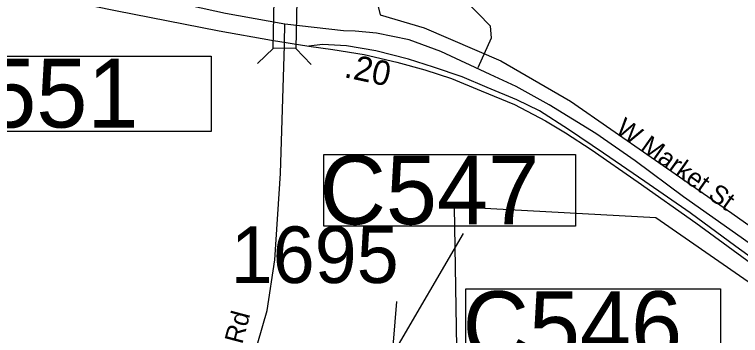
# Model space of a CAD drawing. Extents: x 1662474 to 1856135, y 779280 to 917889.
# Drawn here: x 1716796 to 1720496, y 852213 to 853848 of the extents above; entities that cross this region are included whole.
import ezdxf

# ---------------------------------------------------------------- set-up
doc = ezdxf.new("R2010")
doc.units = 0
for name, color, linetype in [('Cogo Default Point CELL', 7, 'Continuous'), ('Exist Boundary Political City Limit New', 7, 'Continuous'), ('Exist Boundary Political City Limit New Hole', 7, 'Continuous'), ('Exist Railroad Mainline', 7, 'Continuous'), ('Exist Road Non-System Type 51', 7, 'Continuous'), ('Exist Road Primary Interstate Structure Culvert Number Label', 7, 'Continuous'), ('Exist Road Primary NC Structure Culvert Number Label', 7, 'Continuous'), ('Exist Road Secondary Mileage Tenths English Label', 7, 'Continuous'), ('Exist Road Secondary Structure Standard Bridge CELL', 7, 'Continuous'), ('Exist Road Secondary Type 51 Attributed', 7, 'Continuous'), ('Exist Road Secondary Type 51 Label', 7, 'Continuous'), ('Exist Road Secondary Type 51 Undivided 4 Lane Attributed', 7, 'Continuous'), ('Exist Vertical Profile Horizontal Axis Label Major', 7, 'Continuous'), ('Map Preparation Boundary City Limit Buffer Line', 7, 'Continuous')]:
    doc.layers.add(name, color=color, linetype=linetype)

msp = doc.modelspace()

# ---------------------------------------------------------------- linework, layer by layer
at = {"layer": 'Exist Boundary Political City Limit New'}
msp.add_lwpolyline([(1718631, 853967.1), (1718659, 853845.6), (1718883.1, 853780.1), (1719275.1, 853611.9), (1719629.9, 853406.2), (1720451.4, 852836.1), (1723559.8, 850639.7), (1724745.2, 849789.2)], dxfattribs=at)
at = {"layer": 'Exist Boundary Political City Limit New Hole'}
msp.add_lwpolyline([(1719642, 851936.8), (1720191, 851946.2), (1720939.2, 851936.8), (1720939.2, 852205.1), (1720065, 852812.1), (1719035.8, 852868.6), (1719063.9, 851230.9), (1719642, 851936.8)], dxfattribs=at)
at = {"layer": 'Exist Railroad Mainline'}
for points in [[(1714611.7, 854383.6), (1714853.7, 854348.9), (1715349, 854251.8), (1715888.4, 854143.9), (1716383.6, 854044.6), (1716859.2, 853961.5), (1717310.7, 853868.6), (1717838.1, 853764.9), (1718105.6, 853718), (1718295.5, 853686.1)], [(1720728.7, 852481.6), (1720472.4, 852666.5), (1720240.1, 852836.9), (1720007.7, 852997.5), (1719796.9, 853141.9), (1719620.1, 853261.7), (1719471, 853357.4), (1719355.4, 853412.6), (1719204, 853476.3), (1719077.1, 853530.3), (1718931, 853579.3), (1718803.2, 853620.5), (1718637.6, 853662.3), (1718487.8, 853688), (1718365.7, 853695.3), (1718295.5, 853686.1), (1718417.4, 853668.8), (1718577.4, 853644.9), (1718745, 853605.3), (1718886.7, 853565.6), (1719022.7, 853521.4), (1719173.9, 853458.5), (1719343.3, 853388.8), (1719502.5, 853306.9), (1719603.9, 853245.9), (1719735.1, 853160.5), (1719973.6, 852993.8), (1720267.5, 852786.7), (1720692.6, 852476.1)]]:
    msp.add_lwpolyline(points, dxfattribs=at)
at = {"layer": 'Exist Road Non-System Type 51'}
for points in [[(1719159.6, 853577.2), (1719226.1, 853728.4), (1719221.1, 853788.7), (1718447.6, 854584.8), (1718350.5, 854680.2), (1718293.4, 854738.8), (1718203.9, 854753.2)], [(1718742.9, 852385.6), (1718724.9, 852178.2), (1718696.8, 851957.5), (1718609.9, 851534.9), (1718600.1, 851450.2), (1718597, 851350.7), (1718618.2, 851016.9)]]:
    msp.add_lwpolyline(points, dxfattribs=at)
at = {"layer": 'Exist Road Primary Interstate Structure Culvert Number Label'}
msp.add_lwpolyline([(1719095.8, 852450.5), (1720393.6, 852450.5), (1720393.6, 852081.9), (1719095.8, 852081.9)], close=True, dxfattribs=at)
at = {"layer": 'Exist Road Primary NC Structure Culvert Number Label'}
msp.add_lwpolyline([(1716305.2, 853636.1), (1717798.2, 853636.1), (1717798.2, 853252.3), (1716305.2, 853252.3)], close=True, dxfattribs=at)
at = {"layer": 'Exist Road Secondary Structure Standard Bridge CELL'}
for p, q in [((1718115.9, 853676.6), (1718034.3, 853598.3)), ((1718229.1, 853674.3), (1718307.4, 853592.6))]:
    msp.add_line(p, q, dxfattribs=at)
msp.add_lwpolyline([(1718234.8, 853922.1), (1718229.6, 853674.3), (1718113.9, 853676.7), (1718119, 853924.5)], close=True, dxfattribs=at)
at = {"layer": 'Exist Road Secondary Type 51 Attributed'}
for points in [[(1718174.3, 853799.4), (1717937, 853840.6), (1717871.3, 853853.5), (1717569.4, 853919.1), (1717066.1, 854037.2), (1716926.3, 854062.8), (1716341, 854169.8), (1715314.6, 854364.4), (1715298.9, 854366.7), (1714873.1, 854449.9)], [(1718171.7, 853705.9), (1718174.3, 853799.4)], [(1717295, 849967.7), (1717385.2, 850242.1), (1717452.7, 850430.4), (1717568, 850784.5), (1717705.9, 851166.8), (1717884, 851702.7), (1718010.5, 852086.8), (1718083.5, 852339.7), (1718122.4, 852597.4), (1718151.8, 853037.1), (1718171.3, 853692.1), (1718171.7, 853705.9)]]:
    msp.add_lwpolyline(points, dxfattribs=at)
at = {"layer": 'Exist Road Secondary Type 51 Undivided 4 Lane Attributed'}
msp.add_lwpolyline([(1723360.1, 850712.9), (1722589.8, 851212.3), (1722190.2, 851495.9), (1721851.9, 851726.9), (1721599.4, 851915.2), (1721318.9, 852111.8), (1721106.3, 852275.8), (1720869.7, 852447.9), (1720674.7, 852587.5), (1720469.9, 852731.4), (1720205.4, 852919.8), (1719958.8, 853102), (1719757.9, 853241.9), (1719521, 853388), (1719351.8, 853481.5), (1719220.2, 853542.6), (1718969, 853659), (1718807.6, 853718.3), (1718641.4, 853752.6), (1718532.7, 853763.6), (1718471.8, 853764.6), (1718174.3, 853799.4)], dxfattribs=at)
at = {"layer": 'Exist Vertical Profile Horizontal Axis Label Major'}
msp.add_line((1717340.4, 849748.8), (1719083.4, 852732), dxfattribs=at)
msp.add_lwpolyline([(1718372.9, 853134.6), (1719655.8, 853134.6), (1719655.8, 852769.6), (1718372.9, 852769.6)], close=True, dxfattribs=at)
at = {"layer": 'Map Preparation Boundary City Limit Buffer Line'}
for points in [[(1718631, 853967.1), (1718659, 853845.6), (1718883.1, 853780.1), (1719275.1, 853611.9), (1719629.9, 853406.2), (1720451.4, 852836.1), (1723559.8, 850639.7), (1724745.2, 849789.2)], [(1719642, 851936.8), (1720191, 851946.2), (1720939.2, 851936.8), (1720939.2, 852205.1), (1720065, 852812.1), (1719035.8, 852868.6), (1719063.9, 851230.9), (1719642, 851936.8)]]:
    msp.add_lwpolyline(points, dxfattribs=at)

# ---------------------------------------------------------------- texts
at = {"layer": 'Cogo Default Point CELL'}
msp.add_text('1695', height=288, dxfattribs=at).set_placement((1717897.1, 852480.1))
at = {"layer": 'Exist Road Primary Interstate Structure Culvert Number Label'}
msp.add_text('C546', height=350, dxfattribs=at).set_placement((1719079.7, 852088))
at = {"layer": 'Exist Road Primary NC Structure Culvert Number Label'}
msp.add_text('C551', height=350, dxfattribs=at).set_placement((1716308.5, 853272.1))
at = {"layer": 'Exist Road Secondary Mileage Tenths English Label'}
msp.add_text('.20', height=125, rotation=347.8896, dxfattribs=at).set_placement((1718471, 853529.5))
at = {"layer": 'Exist Road Secondary Type 51 Label'}
for s, rotation, p in [('W Market St', 324.6806, (1719853.5, 853250.1)), ('S Regional Rd', 75.1969, (1717788.6, 851529.9))]:
    msp.add_text(s, height=95, rotation=rotation, dxfattribs=at).set_placement(p)
at = {"layer": 'Exist Vertical Profile Horizontal Axis Label Major'}
msp.add_text('C547', height=350, dxfattribs=at).set_placement((1718350.8, 852779.4))

doc.saveas('drawing.dxf')
